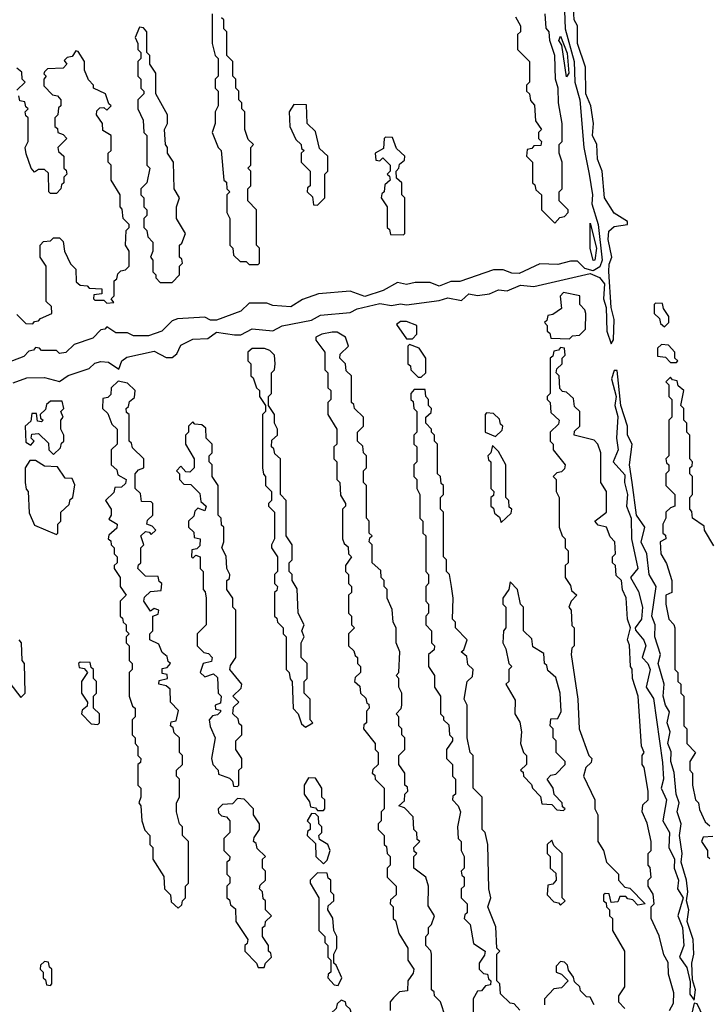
# Model space of a CAD drawing. Extents: x 2737310 to 2869991, y 870230 to 1012730.
# Tile 310 of 479: x 2784591 to 2786913, y 958426 to 961745. Entities that reach past the tile are written whole.
import ezdxf

# ---------------------------------------------------------------- set-up
doc = ezdxf.new("R2010")
doc.units = 0

msp = doc.modelspace()

# ---------------------------------------------------------------- linework, layer by layer
at = {"layer": '0CON02XD'}
for points in [[(2784568.7, 960521.3), (2784615, 960537.8), (2784675, 960539.5), (2784725, 960526), (2784754.5, 960545.5), (2784825, 960570), (2784845, 960587.1), (2784865, 960593.5), (2784891.2, 960591.2), (2784925, 960567.5), (2784935.7, 960595), (2784952, 960608), (2785045, 960627.5), (2785085, 960606.2), (2785105, 960606.7), (2785120.5, 960619.5), (2785135, 960648.8), (2785175, 960668), (2785225, 960670.6), (2785255, 960691.9), (2785315, 960682.9), (2785337.3, 960682.7), (2785375, 960703.3), (2785445, 960697.1), (2785476.4, 960713.6), (2785575, 960732.9), (2785605, 960749.5), (2785705, 960758.6), (2785729.4, 960770.6), (2785805, 960788.8), (2785845, 960782), (2785875, 960788), (2785895.8, 960784.2), (2786005, 960798.6), (2786035, 960808.1), (2786081.2, 960798.8), (2786105, 960820.8), (2786135, 960815.8), (2786175, 960821.4), (2786205, 960834.4), (2786235, 960831.4), (2786279.4, 960850.6), (2786325, 960845.6), (2786515, 960890), (2786546.5, 960876.5), (2786562.9, 960855), (2786560, 960805), (2786568, 960775), (2786570.6, 960695), (2786585, 960652.5), (2786593.6, 960666.4), (2786595.8, 960735), (2786585.8, 960775), (2786577, 960897), (2786578.3, 960921.7), (2786588, 960945), (2786575.7, 961005), (2786577.9, 961032.1), (2786595, 961048), (2786640, 961055), (2786640, 961065), (2786595, 961093.3), (2786562.9, 961145), (2786554.4, 961235), (2786539.5, 961275), (2786536.9, 961325), (2786521.9, 961355), (2786525.7, 961395), (2786517.1, 961455), (2786499.4, 961495), (2786498.6, 961585), (2786471.4, 961665), (2786471.4, 961725), (2786460.6, 961745), (2786458.6, 961785)], [(2786427.8, 961775), (2786430, 961715), (2786460, 961605), (2786462.7, 961535), (2786480, 961475), (2786492.9, 961315), (2786511.3, 961225), (2786522.1, 961155), (2786520.4, 961125), (2786541.5, 961055), (2786554.5, 960935), (2786547.2, 960912.8), (2786525, 960898.8), (2786496.4, 960906.4), (2786471.7, 960931.7), (2786448.3, 960931.7), (2786405, 960920), (2786345, 960922.5), (2786275, 960890), (2786250.7, 960890.7), (2786221.7, 960901.7), (2786188.3, 960901.7), (2786075, 960862.5), (2786045, 960862.5), (2786005, 960847.5), (2785975, 960860), (2785925, 960860), (2785895, 960852.5), (2785865, 960860), (2785817, 960833), (2785755, 960812.5), (2785705, 960830), (2785598.3, 960821.7), (2785545, 960802.5), (2785505, 960777.5), (2785445, 960782.5), (2785425, 960790), (2785365, 960790), (2785337, 960763), (2785255, 960732.5), (2785235, 960732.5), (2785215, 960742.5), (2785123, 960737), (2785105, 960730), (2785070, 960695), (2785025, 960680), (2784975, 960680), (2784955, 960690), (2784915, 960690), (2784885, 960710), (2784878.3, 960701.7), (2784865, 960700), (2784838.3, 960671.7), (2784775, 960650), (2784747, 960623), (2784725, 960620), (2784715, 960630), (2784665, 960630), (2784658.3, 960638.3), (2784645, 960640), (2784638.3, 960631.7), (2784621.7, 960628.3), (2784605, 960610), (2784543, 960587)], [(2785240, 961765), (2785240, 961665), (2785250, 961625), (2785260, 961615), (2785260, 961555), (2785250, 961545), (2785250, 961515), (2785260, 961505), (2785260, 961455), (2785250, 961435), (2785250, 961395), (2785240, 961365), (2785260, 961315), (2785270, 961305), (2785280, 961205), (2785288.3, 961198.3), (2785290, 961175), (2785300, 961165), (2785290, 961155), (2785290, 961095), (2785300, 961075), (2785300, 960985), (2785310, 960975), (2785311.7, 960951.7), (2785335, 960930), (2785355, 960930), (2785365, 960920), (2785395, 960920)], [(2785395, 960920), (2785400, 960925), (2785400, 960975), (2785390, 960985), (2785390, 961105), (2785360, 961135), (2785360, 961175), (2785370, 961185), (2785370, 961235), (2785360, 961245), (2785370, 961255), (2785370, 961315), (2785380, 961325), (2785361.7, 961341.7), (2785350, 961375), (2785350, 961435), (2785340, 961445), (2785340, 961465), (2785330, 961475), (2785330, 961505), (2785320, 961515), (2785320, 961545), (2785310, 961555), (2785310, 961605), (2785290, 961625), (2785290, 961705), (2785280, 961715), (2785280, 961745), (2785271.7, 961751.7)], [(2786262.5, 961755), (2786280, 961725), (2786280, 961705), (2786270, 961695), (2786270, 961645), (2786310, 961605), (2786310, 961535), (2786300, 961525), (2786300, 961505), (2786310, 961495), (2786313, 961473), (2786327, 961457), (2786330, 961405), (2786350, 961375), (2786340, 961365), (2786340, 961345), (2786350, 961335), (2786348.3, 961321.7), (2786325, 961320), (2786318.3, 961311.7), (2786301.7, 961308.3), (2786300, 961285), (2786320, 961265), (2786320, 961195), (2786328.3, 961188.3), (2786331.7, 961171.7), (2786350, 961155), (2786350, 961105), (2786395, 961060)], [(2786395, 961060), (2786411.7, 961078.3), (2786428.3, 961081.7), (2786440, 961095), (2786440, 961105), (2786410, 961135), (2786410, 961165), (2786420, 961175), (2786420, 961265), (2786410, 961295), (2786410, 961325), (2786420, 961335), (2786420, 961395), (2786407.5, 961465), (2786406.7, 961515), (2786397.5, 961545), (2786395.8, 961625), (2786378.8, 961675), (2786376.2, 961705), (2786366.7, 961716.7), (2786363.3, 961765)], [(2785105, 960860), (2785130, 960885), (2785130, 960915), (2785140, 960925), (2785138.3, 960938.3), (2785130, 960945), (2785130, 960985), (2785138.3, 960991.7), (2785150, 961025), (2785120, 961075), (2785120, 961115), (2785130, 961145), (2785112.5, 961175), (2785110, 961265), (2785090, 961295), (2785090, 961315), (2785082.5, 961325), (2785080, 961375), (2785090, 961395), (2785090, 961425), (2785050, 961495), (2785050, 961565), (2785030, 961595), (2785030, 961625), (2785020, 961635), (2785020, 961705), (2785008.3, 961718.3), (2784995, 961720), (2784980, 961685), (2784990, 961665), (2784990, 961645), (2785000, 961635), (2785000, 961615), (2784990, 961605), (2784990, 961555), (2785000, 961545), (2785000, 961515), (2785010, 961505), (2785010, 961495), (2784990, 961475), (2784990, 961445), (2785007, 961407), (2785010, 961365), (2785020, 961355), (2785020, 961255), (2785030, 961245), (2785020, 961195), (2785000, 961175), (2785000, 961155), (2785010, 961145), (2785010, 961115), (2785020, 961105), (2785020, 961085), (2785010, 961075), (2785010, 961045), (2785020, 961035), (2785023, 961013), (2785040, 960995), (2785040, 960965), (2785032.5, 960945), (2785040, 960935), (2785040, 960895), (2785050, 960885), (2785050, 960875), (2785065, 960860), (2785105, 960860)], [(2786435, 961553.3), (2786419.3, 961659.3), (2786408.8, 961675), (2786415, 961690), (2786437.5, 961632.5), (2786442.5, 961565), (2786435, 961553.3)], [(2784635, 960720), (2784641.7, 960728.3), (2784655, 960730), (2784661.7, 960738.3), (2784700, 960755), (2784698.3, 960778.3), (2784680, 960795), (2784680, 960915), (2784660, 960945), (2784660, 960985), (2784671.7, 960998.3), (2784695, 961000), (2784705, 961010), (2784725, 961010), (2784738.3, 960998.3), (2784742.5, 960965), (2784763, 960923), (2784780, 960905), (2784781.7, 960861.7), (2784795, 960850), (2784818.3, 960848.3), (2784825, 960840), (2784868.3, 960838.3), (2784868.3, 960821.7), (2784841.7, 960818.3), (2784840, 960805), (2784845, 960800), (2784875, 960800), (2784885, 960790), (2784908.3, 960791.7), (2784900, 960805), (2784910, 960815), (2784910, 960865), (2784918.3, 960871.7), (2784921.7, 960888.3), (2784931.7, 960898.3), (2784948.3, 960901.7), (2784960, 960915), (2784960, 960965), (2784947.5, 960985), (2784950, 961035), (2784960, 961045), (2784960, 961055), (2784940, 961075), (2784937, 961107), (2784930, 961115), (2784930, 961155), (2784900, 961205), (2784900, 961255), (2784890, 961265), (2784890, 961295), (2784900, 961305), (2784900, 961355), (2784871.7, 961371.7), (2784870, 961395), (2784850, 961425), (2784851.7, 961438.3), (2784861.7, 961448.3), (2784875, 961450), (2784885, 961440), (2784900, 961455), (2784891.7, 961461.7), (2784880, 961495), (2784840, 961515), (2784840, 961525), (2784823, 961543), (2784810, 961575), (2784810, 961605), (2784788.3, 961638.3), (2784780, 961640), (2784768.3, 961621.7), (2784751.7, 961618.3), (2784741.7, 961608.3), (2784750, 961595), (2784738.3, 961581.7), (2784685, 961580), (2784675, 961570), (2784673, 961563), (2784680, 961555), (2784672.5, 961545), (2784673, 961523), (2784701.7, 961491.7), (2784718.3, 961488.3), (2784730, 961475), (2784730, 961455), (2784721.7, 961448.3), (2784720, 961425), (2784710, 961415), (2784710, 961385), (2784718.3, 961378.3), (2784720, 961365), (2784738.3, 961358.3), (2784750, 961345), (2784720, 961315), (2784721.7, 961301.7), (2784740, 961285), (2784740, 961245), (2784748.3, 961238.3), (2784750, 961225), (2784740, 961215), (2784740, 961195), (2784731.7, 961188.3), (2784730, 961175), (2784715, 961160), (2784695, 961160), (2784690, 961165), (2784688.3, 961228.3), (2784675, 961240), (2784655, 961240), (2784641.7, 961231.7), (2784630, 961245), (2784613, 961293), (2784610, 961315), (2784620, 961335), (2784620, 961415), (2784611.7, 961421.7), (2784610, 961435), (2784620, 961445), (2784611.7, 961451.7), (2784608.3, 961468.3), (2784591.7, 961471.7), (2784588.3, 961488.3)], [(2784581.7, 961508.3), (2784610, 961535), (2784600, 961545), (2784598.3, 961568.3), (2784581.7, 961581.7)], [(2785595, 961120), (2785620, 961145), (2785620, 961225), (2785630, 961235), (2785630, 961285), (2785601.7, 961311.7), (2785588.3, 961368.3), (2785560, 961395), (2785558.3, 961458.3), (2785515, 961460), (2785500, 961435), (2785502.5, 961385), (2785521.7, 961341.7), (2785540, 961325), (2785541.7, 961311.7), (2785550, 961305), (2785540, 961295), (2785540, 961265), (2785570, 961235), (2785570, 961185), (2785561.7, 961178.3), (2785560, 961165), (2785578.3, 961148.3), (2785581.7, 961121.7), (2785595, 961120)], [(2785885, 961020), (2785890, 961025), (2785890, 961145), (2785880, 961155), (2785880, 961195), (2785861.7, 961211.7), (2785860, 961235), (2785870, 961245), (2785871.7, 961258.3), (2785888.3, 961271.7), (2785890, 961285), (2785861.7, 961311.7), (2785848.3, 961348.3), (2785825, 961350), (2785820, 961345), (2785818.3, 961311.7), (2785790, 961295), (2785791.7, 961271.7), (2785805, 961270), (2785815, 961280), (2785840, 961255), (2785840, 961235), (2785830, 961225), (2785838.3, 961218.3), (2785840, 961205), (2785821.7, 961188.3), (2785820, 961165), (2785811.7, 961158.3), (2785810, 961145), (2785830, 961115), (2785830, 961045), (2785838.3, 961038.3), (2785841.7, 961021.7), (2785885, 961020)], [(2786525, 960933.3), (2786514.4, 960975), (2786515, 961060), (2786535.4, 960975), (2786530, 960935), (2786525, 960933.3)], [(2786445, 960670), (2786455, 960680), (2786478.3, 960681.7), (2786498.3, 960701.7), (2786500, 960755), (2786497, 960767), (2786480, 960785), (2786480, 960815), (2786424.1, 960825.9), (2786413, 960813), (2786418.3, 960771.7), (2786388.3, 960751.7), (2786371.7, 960748.3), (2786368.3, 960731.7), (2786360, 960725), (2786370, 960715), (2786370, 960695), (2786378.3, 960688.3), (2786381.7, 960671.7), (2786445, 960670)], [(2786765, 960710), (2786780, 960725), (2786780, 960745), (2786761.7, 960771.7), (2786758.3, 960788.3), (2786735, 960790), (2786730, 960785), (2786730, 960755), (2786748.3, 960738.3), (2786751.7, 960721.7), (2786765, 960710)], [(2784581.7, 960751.7), (2784611.7, 960721.7), (2784635, 960720)], [(2785915, 960670), (2785930, 960685), (2785930, 960715), (2785895, 960727.5), (2785875, 960727.5), (2785861.7, 960718.3), (2785895, 960670), (2785915, 960670)], [(2786027, 958383), (2786010, 958435), (2785990, 958455), (2785988.3, 958468.3), (2785980, 958475), (2785980, 958595), (2785977, 958607), (2785960, 958625), (2785960, 958655), (2785970, 958665), (2785970, 958685), (2785980, 958695), (2785990, 958725), (2785968.3, 958758.3), (2785970, 958825), (2785960, 958855), (2785920, 958885), (2785920, 958925), (2785930, 958935), (2785921.7, 958941.7), (2785920, 958955), (2785940, 958975), (2785931.7, 958981.7), (2785930, 959005), (2785920, 959015), (2785918.3, 959058.3), (2785888.3, 959088.3), (2785870, 959095), (2785888.3, 959111.7), (2785890, 959135), (2785900, 959145), (2785898.3, 959158.3), (2785890, 959165), (2785890, 959205), (2785870, 959235), (2785870, 959265), (2785890, 959285), (2785890, 959325), (2785880, 959335), (2785880, 959355), (2785870, 959365), (2785870, 959395), (2785860, 959405), (2785877, 959423), (2785880, 959435), (2785880, 959475), (2785870, 959495), (2785870, 959525), (2785860, 959535), (2785870, 959545), (2785872.5, 959615), (2785860, 959645), (2785860, 959695), (2785850, 959715), (2785847, 959757), (2785830, 959795), (2785830, 959825), (2785820, 959835), (2785820, 959855), (2785810, 959865), (2785808.3, 959888.3), (2785780, 959915), (2785780, 959975), (2785770, 959985), (2785771.7, 959998.3), (2785780, 960005), (2785770, 960015), (2785770, 960055), (2785760, 960065), (2785760, 960175), (2785750, 960185), (2785750, 960225), (2785760, 960235), (2785760, 960275), (2785750, 960285), (2785748.3, 960308.3), (2785730, 960325), (2785730, 960355), (2785750, 960375), (2785750, 960405), (2785720, 960435), (2785718.3, 960448.3), (2785710, 960455), (2785710, 960545), (2785691.7, 960561.7), (2785690, 960585), (2785670, 960605), (2785671.7, 960618.3), (2785700, 960645), (2785690, 960675), (2785661.7, 960691.7), (2785645, 960692.5), (2785610, 960685), (2785590, 960675), (2785590, 960665), (2785620, 960625), (2785620, 960565), (2785630, 960555), (2785630, 960505), (2785640, 960495), (2785640, 960465), (2785630, 960455), (2785630, 960415), (2785660, 960365), (2785660, 960315), (2785650, 960305), (2785650, 960265), (2785660, 960255), (2785660, 960195), (2785670, 960185), (2785673, 960143), (2785690, 960115), (2785690, 960105), (2785680, 960095), (2785680, 959995), (2785685, 959980), (2785698.3, 959968.3), (2785700, 959945), (2785710, 959935), (2785690, 959905), (2785690, 959885), (2785700, 959875), (2785700, 959845), (2785710, 959835), (2785710, 959815), (2785700, 959805), (2785700, 959745), (2785710, 959735), (2785710, 959705), (2785720, 959695), (2785700, 959675), (2785700, 959635), (2785718.3, 959618.3), (2785721.7, 959601.7), (2785730, 959595), (2785730, 959575), (2785740, 959565), (2785740, 959545), (2785721.7, 959528.3), (2785720, 959515), (2785738.3, 959498.3), (2785740, 959475), (2785758.3, 959458.3), (2785761.7, 959441.7), (2785768.3, 959438.3), (2785770, 959425), (2785760, 959415), (2785760, 959375), (2785751.7, 959368.3), (2785750, 959355), (2785790, 959305), (2785790, 959285), (2785800, 959275), (2785800, 959235), (2785781.7, 959218.3), (2785780, 959205), (2785788.3, 959198.3), (2785790, 959185), (2785820, 959155), (2785820, 959085), (2785810, 959075), (2785810, 959045), (2785800, 959035), (2785800, 959015), (2785820, 958995), (2785820, 958965), (2785828.3, 958958.3), (2785830, 958935), (2785840, 958925), (2785840, 958895), (2785830, 958885), (2785830, 958855), (2785860, 958825), (2785860, 958795), (2785841.7, 958778.3), (2785840, 958765), (2785850, 958755), (2785850, 958715), (2785858.3, 958708.3), (2785870, 958665), (2785900, 958615), (2785900, 958575), (2785920, 958545), (2785918.3, 958531.7), (2785900, 958505), (2785898.3, 958471.7), (2785871.7, 958468.3), (2785851.7, 958448.3), (2785840, 958435), (2785840, 958405)], [(2785555, 959360), (2785580, 959375), (2785570, 959385), (2785570, 959455), (2785550, 959475), (2785550, 959515), (2785560, 959525), (2785560, 959575), (2785540, 959595), (2785540, 959645), (2785550, 959665), (2785542.5, 959685), (2785550, 959705), (2785530, 959745), (2785527, 959827), (2785510, 959855), (2785510, 959875), (2785500, 959885), (2785500, 959915), (2785510, 959925), (2785510, 959975), (2785490, 960005), (2785490, 960125), (2785470, 960145), (2785470, 960265), (2785451.7, 960281.7), (2785448.3, 960298.3), (2785440, 960305), (2785441.7, 960328.3), (2785460, 960345), (2785460, 960365), (2785450, 960385), (2785450, 960415), (2785430, 960445), (2785430, 960475), (2785440, 960485), (2785440, 960555), (2785450, 960565), (2785452.5, 960585), (2785450, 960615), (2785435, 960630), (2785417, 960637), (2785375, 960637.5), (2785360, 960625), (2785360, 960595), (2785370, 960585), (2785370, 960545), (2785378.3, 960538.3), (2785390, 960505), (2785400, 960495), (2785400, 960475), (2785420, 960445), (2785420, 960425), (2785410, 960415), (2785410, 960235), (2785413, 960213), (2785420, 960205), (2785420, 960175), (2785440, 960155), (2785440, 960125), (2785430, 960115), (2785430, 960105), (2785450, 960085), (2785450, 959995), (2785440, 959975), (2785440, 959965), (2785460, 959935), (2785460, 959885), (2785450, 959875), (2785450, 959845), (2785460, 959835), (2785458.3, 959821.7), (2785450, 959815), (2785450, 959735), (2785458.3, 959728.3), (2785460, 959715), (2785480, 959695), (2785480, 959675), (2785490, 959665), (2785490, 959555), (2785500, 959545), (2785503, 959523), (2785510, 959515), (2785513, 959423), (2785530, 959405), (2785541.7, 959371.7), (2785555, 959360)], [(2785945, 960540), (2785960, 960555), (2785960, 960605), (2785938.3, 960638.3), (2785905, 960650), (2785900, 960645), (2785900, 960585), (2785908.3, 960578.3), (2785910, 960565), (2785935, 960540), (2785945, 960540)], [(2786782.5, 958405), (2786795, 958430), (2786796.7, 958465), (2786778.3, 958528.3), (2786777, 958567), (2786763, 958593), (2786747, 958657), (2786720, 958715), (2786720, 958755), (2786730, 958765), (2786727, 958797), (2786710, 958825), (2786710, 958845), (2786720, 958855), (2786717, 958887), (2786710, 958895), (2786710, 958935), (2786720, 958945), (2786720, 958975), (2786707, 959037), (2786690, 959075), (2786691.7, 959098.3), (2786710, 959115), (2786710, 959145), (2786696.7, 959225), (2786690, 959235), (2786690, 959265), (2786696.7, 959275), (2786687, 959297), (2786676.7, 959465), (2786657.5, 959525), (2786656.4, 959556.4), (2786650, 959565), (2786646.7, 959636.7), (2786640, 959655), (2786650, 959695), (2786640, 959725), (2786636.1, 959796.1), (2786623, 959823), (2786620, 959855), (2786601.7, 959871.7), (2786600, 959905), (2786590, 959915), (2786590, 959935), (2786600, 959945), (2786597.5, 959985), (2786581.7, 960001.7), (2786570, 960035), (2786541.7, 960041.7), (2786530, 960055), (2786570, 960085), (2786570, 960155), (2786550, 960185), (2786550, 960285), (2786540, 960315), (2786528.3, 960328.3), (2786460, 960345), (2786461.7, 960358.3), (2786480, 960375), (2786480, 960425), (2786461.7, 960441.7), (2786458.3, 960468.3), (2786435, 960490), (2786421.7, 960491.7), (2786411.7, 960501.7), (2786410, 960545), (2786400, 960555), (2786401.7, 960568.3), (2786420, 960585), (2786420, 960605), (2786430, 960615), (2786428.3, 960638.3), (2786415, 960640), (2786408.3, 960631.7), (2786391.7, 960628.3), (2786388.3, 960611.7), (2786380, 960605), (2786380, 960485), (2786370, 960475), (2786370, 960465), (2786380, 960455), (2786381.7, 960421.7), (2786410, 960395), (2786408.3, 960381.7), (2786380, 960355), (2786380, 960325), (2786390, 960315), (2786390, 960295), (2786430, 960245), (2786428.3, 960231.7), (2786418.3, 960221.7), (2786401.7, 960218.3), (2786390, 960205), (2786400, 960195), (2786400, 960155), (2786410, 960135), (2786410, 960035), (2786420, 960005), (2786430, 959995), (2786430, 959965), (2786440, 959955), (2786440, 959915), (2786430, 959905), (2786430, 959865), (2786448.3, 959838.3), (2786451.7, 959821.7), (2786470, 959805), (2786450, 959785), (2786442.5, 959765), (2786450, 959755), (2786453, 959703), (2786460, 959695), (2786460, 959635), (2786453, 959627), (2786450, 959605), (2786473.3, 959455), (2786477.5, 959355), (2786510, 959265), (2786520, 959255), (2786518.3, 959241.7), (2786500, 959225), (2786492.5, 959195), (2786530, 959115), (2786530, 959085), (2786540, 959065), (2786540, 958975), (2786560, 958945), (2786570, 958905), (2786610, 958865), (2786610, 958845), (2786631.7, 958821.7), (2786648.3, 958818.3), (2786700, 958765), (2786675, 958760), (2786658.3, 958778.3), (2786641.7, 958781.7), (2786635, 958790), (2786615, 958790), (2786608.3, 958771.7), (2786585, 958770), (2786578.3, 958798.3), (2786565, 958800), (2786560, 958795), (2786560, 958775), (2786568.3, 958768.3), (2786570, 958755), (2786580, 958745), (2786580, 958725), (2786590, 958715), (2786590, 958675), (2786630, 958605), (2786630, 958485), (2786610, 958455), (2786610, 958435), (2786631.7, 958411.7)], [(2786805, 960590), (2786810, 960595), (2786800, 960605), (2786800, 960625), (2786778.3, 960648.3), (2786755, 960650), (2786741.7, 960638.3), (2786741.7, 960611.7), (2786768.3, 960608.3), (2786785, 960590), (2786805, 960590)], [(2786865, 958440), (2786870, 958475), (2786859.3, 958509.3), (2786857.5, 958565), (2786864.2, 958595), (2786862, 958645), (2786842, 958705), (2786847.5, 958745), (2786838.8, 958775), (2786843.8, 958805), (2786838.8, 958845), (2786820.8, 958905), (2786824.2, 958935), (2786816, 958995), (2786821.2, 959035), (2786808, 959075), (2786814, 959105), (2786804.2, 959135), (2786797.7, 959207.7), (2786786, 959245), (2786787.7, 959277.7), (2786775.8, 959305), (2786784.2, 959345), (2786774, 959375), (2786781.7, 959411.7), (2786768, 959435), (2786760.8, 959465), (2786764, 959505), (2786744.2, 959575), (2786752, 959605), (2786732.5, 959665), (2786734, 959705), (2786722.9, 959735), (2786737.5, 959835), (2786712.9, 959875), (2786706, 959945), (2786685.9, 959984.1), (2786698.8, 960035), (2786671.2, 960075), (2786655.7, 960185), (2786647.5, 960245), (2786656, 960315), (2786640.8, 960345), (2786640.8, 960375), (2786617.5, 960445), (2786605, 960562.5), (2786595, 960562.5), (2786586.2, 960535), (2786602, 960475), (2786598, 960445), (2786607.5, 960407.5), (2786603.1, 960335), (2786609.4, 960295), (2786592.5, 960255), (2786631.4, 960211.4), (2786630, 960185), (2786640.8, 960145), (2786637.5, 960105), (2786652.5, 960065), (2786654.3, 959995), (2786675.7, 959895), (2786650, 959865), (2786677.5, 959817.5), (2786691.1, 959765), (2786687.8, 959725), (2786666.7, 959695), (2786667, 959687), (2786695, 959653.8), (2786701.9, 959635), (2786690, 959595), (2786708.6, 959575), (2786717.1, 959555), (2786703.3, 959495), (2786727.5, 959457.5), (2786758.6, 959241.4), (2786762.2, 959185), (2786753.8, 959155), (2786771.8, 959115), (2786759.2, 959045), (2786781.9, 959005), (2786780, 958955), (2786798.6, 958915), (2786797.5, 958885), (2786811.9, 958845), (2786809.2, 958815), (2786827.5, 958785), (2786810, 958725), (2786826.2, 958685), (2786830, 958625), (2786816, 958585), (2786840.5, 958550.5), (2786851.7, 958501.7), (2786850, 958460), (2786865, 958440)], [(2785125, 958750), (2785138.3, 958761.7), (2785140, 958775), (2785150, 958785), (2785150, 958825), (2785160, 958835), (2785160, 958975), (2785140, 958995), (2785140, 959025), (2785130, 959035), (2785120, 959075), (2785120, 959105), (2785130, 959125), (2785130, 959185), (2785120, 959195), (2785120, 959215), (2785140, 959235), (2785140, 959265), (2785130, 959275), (2785130, 959325), (2785111.7, 959341.7), (2785108.3, 959358.3), (2785100, 959365), (2785101.7, 959378.3), (2785118.3, 959381.7), (2785127, 959417), (2785100, 959445), (2785098.3, 959488.3), (2785085, 959500), (2785060, 959505), (2785061.7, 959518.3), (2785090, 959525), (2785088.3, 959538.3), (2785071.7, 959541.7), (2785071.7, 959558.3), (2785088.3, 959561.7), (2785100, 959575), (2785091.7, 959581.7), (2785088.3, 959598.3), (2785071.7, 959611.7), (2785060, 959640), (2785030, 959655), (2785030, 959675), (2785040, 959685), (2785040, 959735), (2785058.3, 959741.7), (2785060, 959755), (2785045, 959760), (2785031.7, 959751.7), (2785010, 959785), (2785011.7, 959798.3), (2785031.7, 959818.3), (2785068.3, 959821.7), (2785070, 959845), (2785061.7, 959851.7), (2785058.3, 959868.3), (2785015, 959870), (2784990, 959895), (2784991.7, 959908.3), (2785000, 959915), (2785000, 959965), (2785010, 959975), (2785000, 960005), (2785015, 960020), (2785028.3, 960018.3), (2785035, 960010), (2785050, 960025), (2785038.3, 960038.3), (2785020, 960045), (2785021.7, 960058.3), (2785040, 960075), (2785040, 960115), (2785035, 960120), (2785001.7, 960121.7), (2784998.3, 960148.3), (2784980, 960165), (2784980, 960215), (2784991.7, 960228.3), (2785010, 960235), (2785010, 960265), (2784971.7, 960301.7), (2784968.3, 960318.3), (2784960, 960325), (2784960, 960415), (2784951.7, 960421.7), (2784950, 960435), (2784958.3, 960441.7), (2784961.7, 960458.3), (2784978.3, 960471.7), (2784980, 960495), (2784955, 960520), (2784923, 960527), (2784900, 960505), (2784898.3, 960481.7), (2784888.3, 960471.7), (2784871.7, 960468.3), (2784870, 960435), (2784888.3, 960418.3), (2784901.7, 960381.7), (2784920, 960365), (2784920, 960315), (2784900, 960295), (2784900, 960245), (2784918.3, 960228.3), (2784921.7, 960211.7), (2784950, 960195), (2784948.3, 960181.7), (2784935, 960170), (2784911.7, 960168.3), (2784908.3, 960151.7), (2784880, 960125), (2784900, 960095), (2784900, 960075), (2784891.7, 960061.7), (2784920, 960045), (2784918.3, 960031.7), (2784891.7, 960008.3), (2784890, 959995), (2784898.3, 959988.3), (2784900, 959975), (2784910, 959965), (2784910, 959945), (2784920, 959935), (2784920, 959915), (2784910, 959905), (2784910, 959895), (2784930, 959865), (2784930, 959835), (2784950, 959805), (2784930, 959785), (2784930, 959735), (2784938.3, 959728.3), (2784940, 959715), (2784950, 959705), (2784950, 959685), (2784960, 959675), (2784950, 959665), (2784950, 959645), (2784960, 959635), (2784960, 959585), (2784970, 959575), (2784970, 959555), (2784960, 959545), (2784960, 959465), (2784971.7, 959431.7), (2784980, 959425), (2784980, 959395), (2784970, 959385), (2784970, 959335), (2784980, 959325), (2784980, 959305), (2784990, 959295), (2784990, 959265), (2785000, 959255), (2784998.3, 959241.7), (2784990, 959235), (2784990, 959165), (2785000, 959155), (2785000, 959125), (2784992.5, 959105), (2785000, 959095), (2785002.5, 959045), (2785013, 959013), (2785030, 958995), (2785030, 958965), (2785040, 958955), (2785040, 958915), (2785077, 958857), (2785080, 958815), (2785100, 958795), (2785101.7, 958771.7), (2785125, 958750)], [(2786931.7, 959971.7), (2786900, 960025), (2786898.3, 960038.3), (2786860, 960065), (2786857, 960087), (2786850, 960095), (2786850, 960135), (2786860, 960145), (2786860, 960205), (2786850, 960215), (2786850, 960235), (2786858.3, 960241.7), (2786860, 960255), (2786850, 960265), (2786850, 960345), (2786840, 960355), (2786840, 960385), (2786830, 960395), (2786830, 960435), (2786820, 960445), (2786830, 960495), (2786811.7, 960511.7), (2786808.3, 960528.3), (2786791.7, 960531.7), (2786785, 960540), (2786770, 960525), (2786780, 960515), (2786780, 960475), (2786790, 960465), (2786790, 960405), (2786780, 960395), (2786780, 960275), (2786770, 960265), (2786771.7, 960251.7), (2786780, 960245), (2786780, 960225), (2786770, 960215), (2786770, 960175), (2786800, 960145), (2786800, 960105), (2786785, 960100), (2786770, 960085), (2786770, 960065), (2786760, 960045), (2786760, 960015), (2786768.3, 960008.3), (2786770, 959995), (2786750, 959985), (2786752.5, 959945), (2786771.7, 959911.7), (2786790, 959855), (2786790, 959815), (2786770, 959805), (2786770, 959775), (2786780, 959725), (2786797, 959707), (2786800, 959695), (2786800, 959555), (2786810, 959545), (2786810, 959515), (2786820, 959505), (2786820, 959475), (2786830, 959465), (2786830, 959365), (2786840, 959355), (2786840, 959305), (2786870, 959275), (2786850, 959245), (2786850, 959215), (2786860, 959205), (2786860, 959165), (2786870, 959115), (2786880, 959105), (2786883, 959083), (2786901.7, 959041.7), (2786918.3, 959028.3)], [(2786277, 958407), (2786258.3, 958428.3), (2786245, 958430), (2786211.7, 958461.7), (2786210, 958495), (2786200, 958505), (2786200, 958595), (2786210, 958605), (2786200, 958615), (2786197, 958687), (2786170, 958755), (2786180, 958785), (2786172.5, 958815), (2786170, 958965), (2786160, 959005), (2786150, 959015), (2786150, 959125), (2786120, 959155), (2786120, 959265), (2786110, 959275), (2786100, 959325), (2786100, 959435), (2786090, 959455), (2786100, 959515), (2786118.3, 959531.7), (2786120, 959555), (2786101.7, 959571.7), (2786098.3, 959598.3), (2786080, 959615), (2786088.3, 959621.7), (2786100, 959655), (2786060, 959695), (2786060, 959715), (2786050, 959725), (2786052.5, 959795), (2786047.5, 959835), (2786040, 959875), (2786030, 959885), (2786030, 959925), (2786020, 959935), (2786020, 960085), (2786010, 960095), (2786010, 960135), (2786020, 960145), (2786020, 960175), (2786011.7, 960181.7), (2786010, 960205), (2786000, 960215), (2786000, 960315), (2785990, 960325), (2785990, 960345), (2785980, 960355), (2785980, 960365), (2785960, 960385), (2785960, 960405), (2785978.3, 960421.7), (2785980, 960435), (2785970, 960445), (2785970, 960465), (2785960, 960475), (2785958.3, 960498.3), (2785921.7, 960498.3), (2785910, 960485), (2785910, 960465), (2785918.3, 960458.3), (2785920, 960435), (2785930, 960425), (2785930, 960355), (2785920, 960345), (2785920, 960315), (2785930, 960305), (2785930, 960255), (2785920, 960245), (2785920, 960205), (2785930, 960195), (2785930, 960165), (2785940, 960145), (2785940, 960065), (2785950, 960055), (2785950, 960015), (2785960, 960005), (2785960, 959885), (2785970, 959875), (2785970, 959845), (2785960, 959835), (2785960, 959785), (2785970, 959775), (2785970, 959745), (2785960, 959735), (2785960, 959705), (2785980, 959685), (2785980, 959645), (2785990, 959635), (2785988.3, 959621.7), (2785970, 959605), (2785970, 959565), (2785990, 959535), (2785990, 959495), (2786010, 959465), (2786010, 959405), (2786020, 959395), (2786020, 959385), (2786038.3, 959368.3), (2786040, 959335), (2786050, 959325), (2786050, 959315), (2786030, 959285), (2786030, 959255), (2786050, 959235), (2786050, 959195), (2786060, 959185), (2786060, 959135), (2786051.7, 959128.3), (2786050, 959115), (2786070, 959095), (2786077.5, 959075), (2786067.5, 959025), (2786070, 958985), (2786080, 958975), (2786080, 958945), (2786090, 958925), (2786090, 958885), (2786080, 958875), (2786081.7, 958861.7), (2786090, 958855), (2786090, 958825), (2786080, 958815), (2786080, 958785), (2786100, 958765), (2786100, 958735), (2786091.7, 958728.3), (2786090, 958715), (2786110, 958695), (2786121.7, 958631.7), (2786160, 958605), (2786158.3, 958591.7), (2786140, 958565), (2786140, 958545), (2786155, 958530), (2786168.3, 958528.3), (2786171.7, 958511.7), (2786180, 958505), (2786178.3, 958491.7), (2786161.7, 958488.3), (2786148.3, 958471.7), (2786135, 958470), (2786120, 958445), (2786120, 958395)], [(2784705, 960280), (2784728.3, 960301.7), (2784731.7, 960318.3), (2784740, 960325), (2784740, 960345), (2784730, 960365), (2784730, 960395), (2784737.5, 960405), (2784730, 960425), (2784740, 960435), (2784735, 960460), (2784695, 960460), (2784681.7, 960448.3), (2784678.3, 960431.7), (2784660, 960415), (2784661.7, 960401.7), (2784670, 960395), (2784665, 960390), (2784651.7, 960391.7), (2784648.3, 960418.3), (2784631.7, 960418.3), (2784628.3, 960391.7), (2784610, 960375), (2784611.7, 960321.7), (2784628.3, 960311.7), (2784640, 960325), (2784630, 960335), (2784631.7, 960348.3), (2784655, 960350), (2784688.3, 960318.3), (2784690, 960295), (2784705, 960280)], [(2786195, 960340), (2786218.3, 960361.7), (2786220, 960375), (2786211.7, 960381.7), (2786208.3, 960398.3), (2786188.3, 960418.3), (2786165, 960420), (2786160, 960415), (2786160, 960355), (2786195, 960340)], [(2785325, 959160), (2785330, 959165), (2785330, 959215), (2785340, 959225), (2785340, 959255), (2785320, 959285), (2785320, 959315), (2785340, 959335), (2785340, 959365), (2785331.7, 959371.7), (2785328.3, 959388.3), (2785310, 959405), (2785311.7, 959428.3), (2785330, 959445), (2785310, 959465), (2785338.3, 959491.7), (2785340, 959505), (2785300, 959555), (2785301.7, 959568.3), (2785320, 959595), (2785320, 959755), (2785310, 959765), (2785310, 959795), (2785290, 959825), (2785290, 959855), (2785298.3, 959861.7), (2785300, 959875), (2785290, 959895), (2785287, 959937), (2785272.5, 959965), (2785280, 959985), (2785280, 960035), (2785271.7, 960041.7), (2785270, 960065), (2785260, 960075), (2785260, 960175), (2785240, 960205), (2785240, 960245), (2785230, 960255), (2785230, 960275), (2785240, 960285), (2785240, 960315), (2785220, 960335), (2785218.3, 960368.3), (2785205, 960380), (2785181.7, 960381.7), (2785175, 960390), (2785160, 960375), (2785160, 960355), (2785150, 960345), (2785150, 960315), (2785180, 960265), (2785180, 960235), (2785165, 960220), (2785151.7, 960221.7), (2785135, 960240), (2785120, 960225), (2785130, 960215), (2785130, 960195), (2785145, 960180), (2785168.3, 960178.3), (2785198.3, 960148.3), (2785201.7, 960121.7), (2785220, 960105), (2785215, 960090), (2785191.7, 960098.3), (2785181.7, 960088.3), (2785178.3, 960071.7), (2785160, 960055), (2785160, 960035), (2785178.3, 960018.3), (2785180, 960000), (2785200, 959995), (2785198.3, 959971.7), (2785188.3, 959961.7), (2785171.7, 959958.3), (2785170, 959935), (2785175, 959930), (2785185, 959940), (2785200, 959935), (2785200, 959895), (2785210, 959885), (2785210, 959825), (2785217, 959817), (2785220, 959795), (2785220, 959705), (2785190, 959675), (2785190, 959635), (2785211.7, 959611.7), (2785228.3, 959608.3), (2785240, 959595), (2785238.3, 959581.7), (2785210, 959575), (2785200, 959545), (2785215, 959530), (2785245, 959540), (2785258.3, 959528.3), (2785260, 959475), (2785270, 959465), (2785268.3, 959441.7), (2785250, 959435), (2785251.7, 959421.7), (2785268.3, 959418.3), (2785268.3, 959411.7), (2785258.3, 959401.7), (2785241.7, 959398.3), (2785230, 959385), (2785233, 959363), (2785250, 959325), (2785237.5, 959255), (2785242.5, 959235), (2785260, 959215), (2785261.7, 959201.7), (2785298.3, 959188.3), (2785308.3, 959178.3), (2785311.7, 959161.7), (2785325, 959160)], [(2786215, 960050), (2786248.3, 960081.7), (2786250, 960095), (2786241.7, 960101.7), (2786240, 960125), (2786230, 960135), (2786230, 960245), (2786205, 960290), (2786185, 960310), (2786180, 960285), (2786170, 960275), (2786171.7, 960261.7), (2786180, 960255), (2786180, 960165), (2786190, 960155), (2786188.3, 960141.7), (2786180, 960135), (2786180, 960105), (2786188.3, 960098.3), (2786191.7, 960081.7), (2786208.3, 960068.3), (2786215, 960050)], [(2784715, 960010), (2784720, 960015), (2784720, 960045), (2784730, 960055), (2784730, 960085), (2784758.3, 960111.7), (2784761.7, 960128.3), (2784770, 960135), (2784777, 960177), (2784768.3, 960198.3), (2784745, 960200), (2784718.3, 960238.3), (2784675, 960240), (2784645, 960260), (2784625, 960260), (2784610, 960235), (2784610, 960185), (2784613, 960163), (2784620, 960155), (2784623, 960083), (2784641.7, 960041.7), (2784715, 960010)], [(2786425, 959080), (2786430, 959085), (2786421.7, 959091.7), (2786420, 959105), (2786393, 959133), (2786390, 959155), (2786370, 959185), (2786381.7, 959198.3), (2786398.3, 959201.7), (2786430, 959235), (2786430, 959245), (2786400, 959275), (2786400, 959315), (2786390, 959325), (2786390, 959355), (2786380, 959365), (2786381.7, 959388.3), (2786405, 959390), (2786417, 959413), (2786413.3, 959475), (2786398.3, 959528.3), (2786371.7, 959551.7), (2786368.3, 959568.3), (2786360, 959575), (2786358.3, 959608.3), (2786321.7, 959631.7), (2786318.3, 959658.3), (2786290, 959685), (2786290, 959765), (2786280, 959775), (2786270, 959825), (2786245, 959850), (2786240, 959825), (2786220, 959795), (2786220, 959775), (2786230, 959765), (2786230, 959695), (2786222.5, 959685), (2786220, 959645), (2786230, 959625), (2786240, 959575), (2786250, 959565), (2786240, 959555), (2786240, 959515), (2786230, 959505), (2786261.7, 959451.7), (2786260, 959405), (2786277, 959377), (2786282.5, 959345), (2786280, 959305), (2786290, 959275), (2786300, 959265), (2786300, 959235), (2786280, 959215), (2786288.3, 959208.3), (2786290, 959195), (2786317, 959167), (2786320, 959155), (2786347, 959127), (2786351.7, 959101.7), (2786385, 959100), (2786401.7, 959081.7), (2786425, 959080)], [(2784558.3, 959508.3), (2784595, 959460), (2784610, 959475), (2784607.5, 959575), (2784600, 959585), (2784597.5, 959645), (2784590, 959655)], [(2784855, 959370), (2784860, 959375), (2784860, 959405), (2784840, 959425), (2784840, 959465), (2784850, 959475), (2784850, 959515), (2784840, 959525), (2784840, 959555), (2784831.7, 959561.7), (2784828.3, 959578.3), (2784795, 959580), (2784790, 959575), (2784791.7, 959561.7), (2784808.3, 959558.3), (2784820, 959545), (2784800, 959515), (2784800, 959475), (2784820, 959445), (2784818.3, 959431.7), (2784801.7, 959418.3), (2784800, 959405), (2784831.7, 959371.7), (2784855, 959370)], [(2785615, 959080), (2785620, 959085), (2785620, 959115), (2785610, 959125), (2785610, 959155), (2785588.3, 959188.3), (2785565, 959190), (2785550, 959165), (2785550, 959135), (2785568.3, 959108.3), (2785571.7, 959091.7), (2785588.3, 959088.3), (2785595, 959080), (2785615, 959080)], [(2785415, 958550), (2785420, 958565), (2785440, 958585), (2785438.3, 958598.3), (2785430, 958605), (2785430, 958625), (2785410, 958655), (2785410, 958685), (2785418.3, 958691.7), (2785420, 958705), (2785440, 958725), (2785420, 958745), (2785420, 958775), (2785411.7, 958781.7), (2785410, 958805), (2785400, 958815), (2785401.7, 958828.3), (2785420, 958845), (2785420, 958875), (2785410, 958885), (2785410, 958915), (2785420, 958925), (2785391.7, 958951.7), (2785388.3, 958968.3), (2785380, 958975), (2785381.7, 958988.3), (2785400, 959015), (2785400, 959035), (2785380, 959065), (2785380, 959085), (2785348.3, 959118.3), (2785325, 959120), (2785308.3, 959101.7), (2785275, 959100), (2785260, 959085), (2785261.7, 959071.7), (2785271.7, 959061.7), (2785288.3, 959058.3), (2785300, 959045), (2785300, 959005), (2785280, 958985), (2785280, 958945), (2785300, 958925), (2785298.3, 958911.7), (2785290, 958905), (2785290, 958865), (2785300, 958855), (2785300, 958835), (2785290, 958825), (2785290, 958785), (2785298.3, 958778.3), (2785301.7, 958761.7), (2785318.3, 958748.3), (2785320, 958705), (2785360, 958645), (2785358.3, 958631.7), (2785350, 958625), (2785350, 958605), (2785390, 958565), (2785395, 958550), (2785415, 958550)], [(2785615, 958900), (2785628.3, 958911.7), (2785637.5, 958945), (2785630, 958965), (2785601.7, 958981.7), (2785600, 958995), (2785610, 959005), (2785610, 959025), (2785600, 959035), (2785598.3, 959058.3), (2785588.3, 959068.3), (2785575, 959070), (2785560, 959045), (2785570, 959035), (2785570, 959015), (2785561.7, 959008.3), (2785560, 958995), (2785588.3, 958968.3), (2785590, 958925), (2785615, 958900)], [(2786928.3, 958991.7), (2786895, 958990), (2786890, 958975), (2786910, 958945), (2786910, 958925), (2786918.3, 958918.3)], [(2786415, 958760), (2786430, 958775), (2786420, 958785), (2786420, 958935), (2786391.7, 958961.7), (2786385, 958980), (2786370, 958965), (2786370, 958935), (2786380, 958925), (2786380, 958885), (2786398.3, 958868.3), (2786400, 958845), (2786388.3, 958831.7), (2786371.7, 958828.3), (2786370, 958795), (2786391.7, 958771.7), (2786408.3, 958768.3), (2786415, 958760)], [(2785665, 958490), (2785677.5, 958515), (2785658.3, 958558.3), (2785650, 958565), (2785650, 958595), (2785660, 958615), (2785660, 958655), (2785650, 958675), (2785647, 958717), (2785630, 958745), (2785631.7, 958758.3), (2785650, 958775), (2785650, 958795), (2785640, 958805), (2785640, 958845), (2785631.7, 958851.7), (2785628.3, 958868.3), (2785595, 958870), (2785570, 958845), (2785570, 958835), (2785600, 958785), (2785600, 958675), (2785620, 958655), (2785620, 958635), (2785630, 958625), (2785630, 958585), (2785640, 958575), (2785640, 958535), (2785631.7, 958528.3), (2785630, 958515), (2785651.7, 958491.7), (2785665, 958490)], [(2784695, 958490), (2784700, 958495), (2784700, 958545), (2784691.7, 958551.7), (2784688.3, 958568.3), (2784675, 958570), (2784661.7, 958558.3), (2784660, 958545), (2784670, 958535), (2784670, 958515), (2784678.3, 958508.3), (2784681.7, 958491.7), (2784695, 958490)], [(2786527.5, 958425), (2786515, 958450), (2786501.7, 958451.7), (2786481.7, 958471.7), (2786480, 958485), (2786461.7, 958501.7), (2786458.3, 958518.3), (2786441.7, 958541.7), (2786438.3, 958558.3), (2786428.3, 958568.3), (2786415, 958570), (2786400, 958555), (2786400, 958535), (2786418.3, 958528.3), (2786440, 958505), (2786418.3, 958481.7), (2786391.7, 958478.3), (2786360, 958445), (2786360, 958425)], [(2785678.3, 958258.3), (2785725, 958267.5), (2785745, 958262.5), (2785765, 958270), (2785781.7, 958288.3), (2785782.5, 958315), (2785775, 958340), (2785755, 958360), (2785741.7, 958361.7), (2785710, 958395), (2785705, 958410), (2785691.7, 958421.7), (2785690, 958435), (2785675, 958440), (2785661.7, 958428.3), (2785658.3, 958411.7), (2785640, 958395), (2785640, 958345), (2785650, 958325), (2785631.7, 958308.3), (2785630, 958295), (2785645, 958270), (2785678.3, 958258.3)], [(2786895.6, 958385.6), (2786875, 958427.5), (2786865, 958430), (2786852.5, 958377.5)]]:
    msp.add_lwpolyline(points, dxfattribs=at)

doc.saveas('drawing.dxf')
